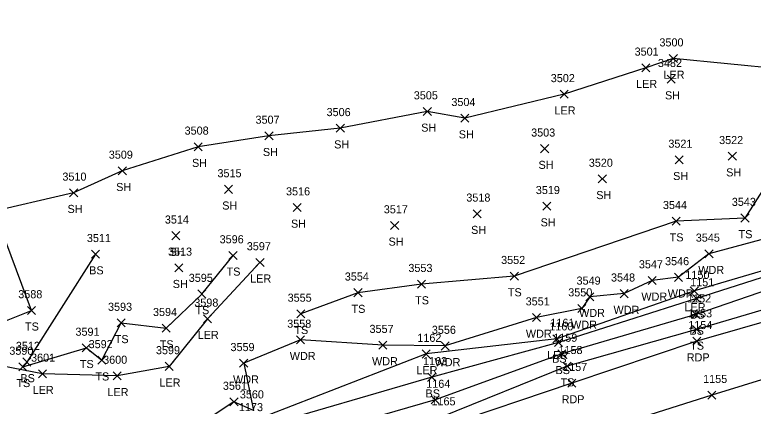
# Model space of a CAD drawing. Extents: x 1599569 to 1610055, y 642560 to 647860.
# Drawn here: x 1602081.3 to 1602263.8, y 647490.2 to 647587 of the extents above; entities that cross this region are included whole.
import ezdxf

# ---------------------------------------------------------------- set-up
doc = ezdxf.new("R2010")
doc.units = 0
for name, color, linetype in [('L_A', 7, 'Continuous'), ('L_I', 7, 'Continuous'), ('L_TIC', 7, 'Continuous'), ('LARO', 7, 'Continuous'), ('LAWA', 7, 'Continuous'), ('LELB', 7, 'Continuous'), ('LSOGP', 7, 'Continuous'), ('P_A', 7, 'Continuous'), ('P_I', 7, 'Continuous'), ('P_TIC', 7, 'Continuous'), ('PET', 7, 'Continuous'), ('PRC', 7, 'Continuous')]:
    doc.layers.add(name, color=color, linetype=linetype)

msp = doc.modelspace()

# ---------------------------------------------------------------- linework, layer by layer
at = {"layer": 'L_TIC'}
for points in [[(1602243.07, 647575.21), (1602245.07, 647577.21)], [(1602245.07, 647575.21), (1602243.07, 647577.21)], [(1602236.28, 647572.93), (1602238.28, 647574.93)], [(1602238.28, 647572.93), (1602236.28, 647574.93)], [(1602242.53, 647570.11), (1602244.53, 647572.11)], [(1602244.53, 647570.11), (1602242.53, 647572.11)], [(1602216.12, 647566.37), (1602218.12, 647568.37)], [(1602218.12, 647566.37), (1602216.12, 647568.37)], [(1602182.25, 647562.11), (1602184.25, 647564.11)], [(1602184.25, 647562.11), (1602182.25, 647564.11)], [(1602191.54, 647560.45), (1602193.54, 647562.45)], [(1602193.54, 647560.45), (1602191.54, 647562.45)], [(1602160.74, 647557.96), (1602162.74, 647559.96)], [(1602162.74, 647557.96), (1602160.74, 647559.96)], [(1602143.12, 647556.08), (1602145.12, 647558.08)], [(1602145.12, 647556.08), (1602143.12, 647558.08)], [(1602125.59, 647553.38), (1602127.59, 647555.38)], [(1602127.59, 647553.38), (1602125.59, 647555.38)], [(1602211.27, 647552.9), (1602213.27, 647554.9)], [(1602213.27, 647552.9), (1602211.27, 647554.9)], [(1602244.54, 647550.14), (1602246.54, 647552.14)], [(1602246.54, 647550.14), (1602244.54, 647552.14)], [(1602257.66, 647551.04), (1602259.66, 647553.04)], [(1602259.66, 647551.04), (1602257.66, 647553.04)], [(1602106.85, 647547.42), (1602108.85, 647549.42)], [(1602108.85, 647547.42), (1602106.85, 647549.42)], [(1602225.53, 647545.42), (1602227.53, 647547.42)], [(1602227.53, 647545.42), (1602225.53, 647547.42)], [(1602133.07, 647542.83), (1602135.07, 647544.83)], [(1602135.07, 647542.83), (1602133.07, 647544.83)], [(1602094.81, 647541.99), (1602096.81, 647543.99)], [(1602096.81, 647541.99), (1602094.81, 647543.99)], [(1602211.78, 647538.67), (1602213.78, 647540.67)], [(1602213.78, 647538.67), (1602211.78, 647540.67)], [(1602150.07, 647538.34), (1602152.07, 647540.34)], [(1602152.07, 647538.34), (1602150.07, 647540.34)], [(1602194.59, 647536.8), (1602196.59, 647538.8)], [(1602196.59, 647536.8), (1602194.59, 647538.8)], [(1602243.77, 647534.96), (1602245.77, 647536.96)], [(1602245.77, 647534.96), (1602243.77, 647536.96)], [(1602260.8, 647535.74), (1602262.8, 647537.74)], [(1602262.8, 647535.74), (1602260.8, 647537.74)], [(1602174.18, 647533.9), (1602176.18, 647535.9)], [(1602176.18, 647533.9), (1602174.18, 647535.9)], [(1602120.05, 647531.37), (1602122.05, 647533.37)], [(1602122.05, 647531.37), (1602120.05, 647533.37)], [(1602100.21, 647526.79), (1602102.21, 647528.79)], [(1602102.21, 647526.79), (1602100.21, 647528.79)], [(1602134.22, 647526.48), (1602136.22, 647528.48)], [(1602136.22, 647526.48), (1602134.22, 647528.48)], [(1602251.89, 647526.89), (1602253.89, 647528.89)], [(1602253.89, 647526.89), (1602251.89, 647528.89)], [(1602140.88, 647524.76), (1602142.88, 647526.76)], [(1602142.88, 647524.76), (1602140.88, 647526.76)], [(1602120.83, 647523.42), (1602122.83, 647525.42)], [(1602122.83, 647523.42), (1602120.83, 647525.42)], [(1602203.76, 647521.36), (1602205.76, 647523.36)], [(1602205.76, 647521.36), (1602203.76, 647523.36)], [(1602237.82, 647520.29), (1602239.82, 647522.29)], [(1602239.82, 647520.29), (1602237.82, 647522.29)], [(1602244.34, 647521.06), (1602246.34, 647523.06)], [(1602246.34, 647521.06), (1602244.34, 647523.06)], [(1602180.83, 647519.38), (1602182.83, 647521.38)], [(1602182.83, 647519.38), (1602180.83, 647521.38)], [(1602126.53, 647516.93), (1602128.53, 647518.93)], [(1602128.53, 647516.93), (1602126.53, 647518.93)], [(1602165.11, 647517.26), (1602167.11, 647519.26)], [(1602167.11, 647517.26), (1602165.11, 647519.26)], [(1602230.93, 647517.02), (1602232.93, 647519.02)], [(1602232.93, 647517.02), (1602230.93, 647519.02)], [(1602248.28, 647517.68), (1602250.28, 647519.68)], [(1602250.28, 647517.68), (1602248.28, 647519.68)], [(1602222.42, 647516.25), (1602224.42, 647518.25)], [(1602224.42, 647516.25), (1602222.42, 647518.25)], [(1602248.8, 647515.84), (1602250.8, 647517.84)], [(1602250.8, 647515.84), (1602248.8, 647517.84)], [(1602084.38, 647512.88), (1602086.38, 647514.88)], [(1602086.38, 647512.88), (1602084.38, 647514.88)], [(1602220.44, 647513.34), (1602222.44, 647515.34)], [(1602222.44, 647513.34), (1602220.44, 647515.34)], [(1602150.98, 647512.02), (1602152.98, 647514.02)], [(1602152.98, 647512.02), (1602150.98, 647514.02)], [(1602209.26, 647511.11), (1602211.26, 647513.11)], [(1602211.26, 647511.11), (1602209.26, 647513.11)], [(1602248.62, 647511.84), (1602250.62, 647513.84)], [(1602250.62, 647511.84), (1602248.62, 647513.84)], [(1602106.57, 647509.77), (1602108.57, 647511.77)], [(1602108.57, 647509.77), (1602106.57, 647511.77)], [(1602127.9, 647510.81), (1602129.9, 647512.81)], [(1602129.9, 647510.81), (1602127.9, 647512.81)], [(1602117.69, 647508.48), (1602119.69, 647510.48)], [(1602119.69, 647508.48), (1602117.69, 647510.48)], [(1602248.84, 647508.15), (1602250.84, 647510.15)], [(1602250.84, 647508.15), (1602248.84, 647510.15)], [(1602150.88, 647505.59), (1602152.88, 647507.59)], [(1602152.88, 647505.59), (1602150.88, 647507.59)], [(1602214.29, 647505.81), (1602216.29, 647507.81)], [(1602216.29, 647505.81), (1602214.29, 647507.81)], [(1602171.23, 647504.3), (1602173.23, 647506.3)], [(1602173.23, 647504.3), (1602171.23, 647506.3)], [(1602186.69, 647504.07), (1602188.69, 647506.07)], [(1602188.69, 647504.07), (1602186.69, 647506.07)], [(1602214.67, 647504.92), (1602216.67, 647506.92)], [(1602216.67, 647504.92), (1602214.67, 647506.92)], [(1602097.96, 647503.6), (1602099.96, 647505.6)], [(1602099.96, 647503.6), (1602097.96, 647505.6)], [(1602181.96, 647502.09), (1602183.96, 647504.09)], [(1602183.96, 647502.09), (1602181.96, 647504.09)], [(1602215.53, 647502.11), (1602217.53, 647504.11)], [(1602217.53, 647502.11), (1602215.53, 647504.11)], [(1602083.21, 647500.1), (1602085.21, 647502.1)], [(1602085.21, 647500.1), (1602083.21, 647502.1)], [(1602101.78, 647500.53), (1602103.78, 647502.53)], [(1602103.78, 647500.53), (1602101.78, 647502.53)], [(1602082.25, 647498.89), (1602084.25, 647500.89)], [(1602084.25, 647498.89), (1602082.25, 647500.89)], [(1602118.43, 647499.03), (1602120.43, 647501.03)], [(1602120.43, 647499.03), (1602118.43, 647501.03)], [(1602136.86, 647499.8), (1602138.86, 647501.8)], [(1602138.86, 647499.8), (1602136.86, 647501.8)], [(1602216.8, 647499.07), (1602218.8, 647501.07)], [(1602218.8, 647499.07), (1602216.8, 647501.07)], [(1602087.1, 647497.18), (1602089.1, 647499.18)], [(1602089.1, 647497.18), (1602087.1, 647499.18)], [(1602105.58, 647496.66), (1602107.58, 647498.66)], [(1602107.58, 647496.66), (1602105.58, 647498.66)], [(1602183.38, 647496.32), (1602185.38, 647498.32)], [(1602185.38, 647496.32), (1602183.38, 647498.32)], [(1602134.45, 647490.22), (1602136.45, 647492.22)], [(1602136.45, 647490.22), (1602134.45, 647492.22)], [(1602184.17, 647490.71), (1602186.17, 647492.71)], [(1602186.17, 647490.71), (1602184.17, 647492.71)]]:
    msp.add_lwpolyline(points, dxfattribs=at)
at = {"layer": 'LARO'}
for points in [[(1602244.07, 647576.21), (1602237.28, 647573.93), (1602217.12, 647567.37)], [(1602281.17, 647528.1), (1602249.28, 647518.68), (1602215.29, 647506.81), (1602182.96, 647503.09), (1602138.81, 647485.94), (1602110.91, 647474.13), (1602102.89, 647472.66), (1602065.84, 647459), (1602030.57, 647446.06), (1601996.63, 647434.93), (1601966.44, 647449.06), (1601954.75, 647432.61), (1601939.14, 647421.32), (1601907.5, 647403.47), (1601898.14, 647399.78), (1601888.11, 647399.67), (1601874.07, 647394.79), (1601848.49, 647386.96)], [(1602141.88, 647525.76), (1602128.9, 647511.81), (1602119.43, 647500.03), (1602106.58, 647497.66), (1602088.1, 647498.18), (1602078.32, 647500.05), (1602063.23, 647487.28), (1602074.29, 647490.38), (1602068.15, 647483.68), (1602054.21, 647476.42), (1602039.94, 647473.81)]]:
    msp.add_lwpolyline(points, dxfattribs=at)
at = {"layer": 'LAWA'}
msp.add_lwpolyline([(1602267.89, 647531.91), (1602252.89, 647527.89), (1602245.34, 647522.06), (1602238.82, 647521.29), (1602231.93, 647518.02), (1602223.42, 647517.25), (1602221.44, 647514.34), (1602210.26, 647512.11), (1602187.69, 647505.07), (1602172.23, 647505.3), (1602151.88, 647506.59), (1602137.86, 647500.8), (1602140.29, 647489.09), (1602135.45, 647491.22), (1602123.93, 647483.67), (1602115.26, 647483.89), (1602107.33, 647481.18), (1602091.27, 647476.65), (1602071.28, 647471.64)], dxfattribs=at)
at = {"layer": 'LELB'}
for points in [[(1602409.26, 647587.05), (1602408.37, 647570.67), (1602402.26, 647566.07), (1602393.62, 647566.85), (1602386.32, 647561.66), (1602372.01, 647559.88), (1602362.84, 647555.96), (1602346.74, 647557.27), (1602334.52, 647555.53), (1602324.74, 647554.48), (1602318.67, 647550.26), (1602308.83, 647544.48), (1602301.42, 647543.01), (1602291.36, 647544.41), (1602286.09, 647548.17), (1602280.58, 647555.18), (1602270.49, 647550.99), (1602269.16, 647548.3), (1602261.8, 647536.74), (1602244.77, 647535.96), (1602204.76, 647522.36), (1602181.83, 647520.38), (1602166.11, 647518.26), (1602151.98, 647513.02)], [(1602073.68, 647537.86), (1602060.94, 647529.13), (1602038.48, 647518.31), (1602036.28, 647508.29), (1602035.98, 647496.34), (1602033.11, 647476.86), (1602048.47, 647479.84), (1602054.9, 647487.43), (1602067.99, 647506.94), (1602085.38, 647513.88), (1602077.96, 647533.79)], [(1602101.21, 647527.79), (1602084.21, 647501.1)], [(1602281.75, 647527.04), (1602249.8, 647516.84), (1602215.67, 647505.92), (1602184.38, 647497.32), (1602140.31, 647484.48), (1602111.03, 647472.46), (1602103.56, 647472.02), (1602066.93, 647456.96), (1602030.71, 647444.95), (1601997.32, 647432.85), (1601974.14, 647429.14), (1601941.15, 647416.78), (1601908.35, 647402.2), (1601898.71, 647398.5), (1601889.19, 647398.4), (1601875.8, 647390.82), (1601849.76, 647382.4), (1601821.01, 647371.25), (1601793.34, 647364.77), (1601777.94, 647362.34), (1601752.2, 647359.53), (1601736.48, 647357.95), (1601705.98, 647345.02)], [(1602083.25, 647499.89), (1602098.96, 647504.6), (1602102.78, 647501.53), (1602107.57, 647510.77), (1602118.69, 647509.48), (1602127.53, 647517.93), (1602135.22, 647527.48)], [(1602280.55, 647523.47), (1602249.62, 647512.84), (1602216.53, 647503.11), (1602185.17, 647491.71), (1602142.18, 647479.3), (1602111.48, 647470.2), (1602106.19, 647468.46), (1602102.05, 647467.18), (1602101.62, 647468.1), (1602067.36, 647454.23), (1602033.18, 647442.57), (1601998.29, 647429.71), (1601975.48, 647422.42), (1601942.86, 647410.81), (1601909.09, 647400.02), (1601898.83, 647395.63), (1601887.98, 647393.87), (1601875.49, 647387.75), (1601851.11, 647380.46), (1601821.5, 647369.32), (1601787.55, 647360.24), (1601760.01, 647349.17)], [(1602281.6, 647518.52), (1602249.84, 647509.15), (1602217.8, 647500.07), (1602186.45, 647487.37), (1602145.36, 647474.12), (1602111.07, 647462.86), (1602069.25, 647448.56), (1602037.69, 647438.14), (1601999.72, 647424.13), (1601976.97, 647416.76)]]:
    msp.add_lwpolyline(points, dxfattribs=at)
at = {"layer": 'LSOGP'}
msp.add_lwpolyline([(1602270.92, 647573.59), (1602244.07, 647576.21), (1602237.28, 647573.92), (1602217.11, 647567.37), (1602192.53, 647561.45), (1602183.25, 647563.11), (1602161.74, 647558.96), (1602144.11, 647557.08), (1602126.59, 647554.38), (1602107.84, 647548.42), (1602095.81, 647542.98), (1602073.68, 647537.86), (1602060.94, 647529.13), (1602032.84, 647522.18), (1601985.71, 647530.93), (1601968.77, 647512.71), (1601934.95, 647500.1), (1601911.8, 647497.32)], dxfattribs=at)
at = {"layer": 'P_TIC'}
for points in [[(1602248.91, 647505.25), (1602250.91, 647507.25)], [(1602250.91, 647505.25), (1602248.91, 647507.25)], [(1602217.97, 647494.88), (1602219.97, 647496.88)], [(1602219.97, 647494.88), (1602217.97, 647496.88)], [(1602252.57, 647491.91), (1602254.57, 647493.91)], [(1602254.57, 647491.91), (1602252.57, 647493.91)]]:
    msp.add_lwpolyline(points, dxfattribs=at)
at = {"layer": 'PET'}
msp.add_lwpolyline([(1602282.38, 647515.6), (1602249.91, 647506.25), (1602218.97, 647495.88), (1602186.79, 647485), (1602146.11, 647471.1), (1602112.18, 647459.69), (1602070.34, 647445.01), (1602039.17, 647434.41), (1602000.82, 647421.21), (1601977.59, 647413.11)], dxfattribs=at)
at = {"layer": 'PRC'}
msp.add_lwpolyline([(1602285.69, 647502.77), (1602253.57, 647492.91), (1602223.2, 647483.2), (1602189.65, 647471.74), (1602149.63, 647458.23), (1602115.56, 647446.97), (1602074.55, 647432.6), (1602043.17, 647422.05), (1602005, 647408.7), (1601983.17, 647400.81)], dxfattribs=at)

# ---------------------------------------------------------------- texts
at = {"layer": 'L_A'}
for s, p in [('LER', (1602241.65, 647571.21)), ('LER', (1602234.87, 647568.93)), ('SH', (1602242.02, 647566.11)), ('LER', (1602214.7, 647562.37)), ('SH', (1602181.74, 647558.11)), ('SH', (1602191.03, 647556.45)), ('SH', (1602160.23, 647553.96)), ('SH', (1602142.61, 647552.08)), ('SH', (1602125.08, 647549.38)), ('SH', (1602210.75, 647548.9)), ('SH', (1602244.03, 647546.14)), ('SH', (1602257.15, 647547.04)), ('SH', (1602106.33, 647543.42)), ('SH', (1602225.02, 647541.42)), ('SH', (1602132.55, 647538.83)), ('SH', (1602094.3, 647537.99)), ('SH', (1602149.55, 647534.34)), ('SH', (1602211.27, 647534.67)), ('SH', (1602194.08, 647532.8)), ('TS', (1602260.21, 647531.74)), ('SH', (1602173.67, 647529.9)), ('TS', (1602243.18, 647530.96)), ('SH', (1602119.54, 647527.37)), ('BS', (1602099.65, 647522.79)), ('TS', (1602133.63, 647522.48)), ('WDR', (1602250.25, 647522.89)), ('LER', (1602139.47, 647520.76)), ('SH', (1602120.32, 647519.42)), ('TS', (1602203.17, 647517.36)), ('WDR', (1602242.71, 647517.06)), ('TS', (1602180.24, 647515.38)), ('WDR', (1602236.18, 647516.29)), ('TS', (1602125.93, 647512.93)), ('TS', (1602164.52, 647513.26)), ('WDR', (1602229.29, 647513.02)), ('LER', (1602246.86, 647513.68)), ('WDR', (1602220.78, 647512.25)), ('BS', (1602248.24, 647511.84)), ('WDR', (1602218.8, 647509.34)), ('TS', (1602083.79, 647508.88)), ('TS', (1602150.39, 647508.02)), ('BS', (1602248.06, 647507.84)), ('TS', (1602105.98, 647505.77)), ('LER', (1602126.48, 647506.81)), ('WDR', (1602207.62, 647507.11)), ('TS', (1602117.1, 647504.48)), ('TS', (1602248.25, 647504.15)), ('WDR', (1602149.25, 647501.59)), ('WDR', (1602169.59, 647500.3)), ('WDR', (1602185.05, 647500.07)), ('LER', (1602212.88, 647501.81)), ('BS', (1602214.11, 647500.92)), ('TS', (1602097.36, 647499.6)), ('TS', (1602101.19, 647496.53)), ('LER', (1602180.55, 647498.09)), ('BS', (1602214.97, 647498.11)), ('TS', (1602081.66, 647494.89)), ('BS', (1602082.65, 647496.1)), ('LER', (1602117.02, 647495.03)), ('WDR', (1602135.22, 647495.8)), ('TS', (1602216.21, 647495.07)), ('LER', (1602085.68, 647493.18)), ('LER', (1602104.16, 647492.66)), ('BS', (1602182.83, 647492.32))]:
    msp.add_text(s, height=2, dxfattribs=at).set_placement(p)
at = {"layer": 'L_I'}
for s, p in [('3500', (1602240.64, 647579.21)), ('3501', (1602234.51, 647576.93)), ('3482', (1602240.27, 647574.11)), ('3502', (1602213.78, 647570.37)), ('3505', (1602179.91, 647566.11)), ('3504', (1602189.2, 647564.45)), ('3506', (1602158.35, 647561.96)), ('3507', (1602140.78, 647560.08)), ('3508', (1602123.25, 647557.38)), ('3503', (1602208.93, 647556.9)), ('3522', (1602255.4, 647555.04)), ('3521', (1602242.85, 647554.14)), ('3509', (1602104.5, 647551.42)), ('3520', (1602223.18, 647549.42)), ('3510', (1602093.03, 647545.99)), ('3515', (1602131.37, 647546.83)), ('3516', (1602148.32, 647542.34)), ('3519', (1602210.08, 647542.67)), ('3518', (1602192.9, 647540.8)), ('3544', (1602241.51, 647538.96)), ('3543', (1602258.54, 647539.74)), ('3517', (1602172.49, 647537.9)), ('3514', (1602118.36, 647535.37)), ('3511', (1602099.09, 647530.79)), ('3596', (1602131.91, 647530.48)), ('3545', (1602249.63, 647530.89)), ('3513', (1602119.14, 647527.42)), ('3597', (1602138.62, 647528.76)), ('3552', (1602201.5, 647525.36)), ('3547', (1602235.56, 647524.29)), ('3546', (1602242.03, 647525.06)), ('3553', (1602178.57, 647523.38)), ('3595', (1602124.27, 647520.93)), ('3554', (1602162.85, 647521.26)), ('3549', (1602220.15, 647520.25)), ('3548', (1602228.67, 647521.02)), ('1150', (1602247.07, 647521.68)), ('1151', (1602248.24, 647519.84)), ('3588', (1602082.12, 647516.88)), ('3550', (1602218.1, 647517.34)), ('3598', (1602125.64, 647514.81)), ('3555', (1602148.72, 647516.02)), ('3551', (1602207.57, 647515.11)), ('1152', (1602247.49, 647515.84)), ('3593', (1602104.31, 647513.77)), ('3594', (1602115.43, 647512.48)), ('1153', (1602247.71, 647512.15)), ('3558', (1602148.62, 647509.59)), ('1161', (1602213.69, 647509.81)), ('3591', (1602096.26, 647507.6)), ('3557', (1602168.97, 647508.3)), ('3556', (1602184.38, 647508.07)), ('1160', (1602213.41, 647508.92)), ('1162', (1602180.79, 647506.09)), ('1159', (1602214.4, 647506.11)), ('3512', (1602081.52, 647504.1)), ('3592', (1602099.52, 647504.53)), ('3559', (1602134.59, 647503.8)), ('3590', (1602079.91, 647502.89)), ('3599', (1602116.16, 647503.03)), ('1158', (1602215.68, 647503.07)), ('3601', (1602085.28, 647501.18)), ('3600', (1602103.11, 647500.66)), ('1163', (1602182.21, 647500.32)), ('1164', (1602182.99, 647494.71)), ('3561', (1602132.71, 647494.22)), ('3560', (1602136.9, 647492.09)), ('1165', (1602184.28, 647490.37)), ('1173', (1602136.68, 647488.94))]:
    msp.add_text(s, height=2, dxfattribs=at).set_placement(p)
at = {"layer": 'P_A'}
for p in [(1602247.4, 647501.25), (1602216.46, 647490.88)]:
    msp.add_text('RDP', height=2, dxfattribs=at).set_placement(p)
at = {"layer": 'P_I'}
for s, p in [('1154', (1602247.78, 647509.25)), ('1157', (1602216.84, 647498.88)), ('1155', (1602251.45, 647495.91))]:
    msp.add_text(s, height=2, dxfattribs=at).set_placement(p)

doc.saveas('drawing.dxf')
